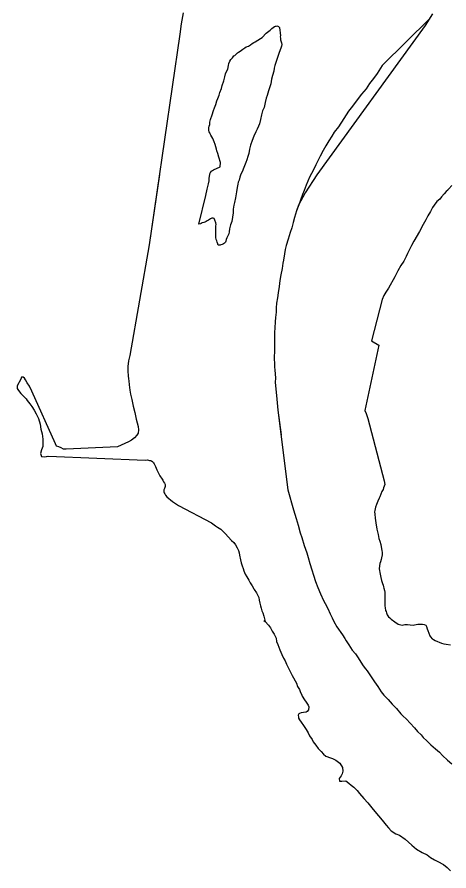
# Model space of a CAD drawing. Extents: x -939622 to -934245, y 1383184 to 1385301.
# Drawn here: x -936412.46 to -936406.36, y 1384575.34 to 1384587.4 of the extents above; entities that cross this region are included whole.
import ezdxf

# ---------------------------------------------------------------- set-up
doc = ezdxf.new("R2010")
doc.units = 0
doc.layers.add('Level 2', color=7, linetype='Continuous')
doc.layers.add('Level 9', color=7, linetype='Continuous')

msp = doc.modelspace()

# ---------------------------------------------------------------- linework, layer by layer
at = {"layer": 'Level 2'}
for points in [[(-936406.588, 1384587.444), (-936406.691, 1384587.28), (-936408.226, 1384585.171), (-936408.39, 1384584.918), (-936408.482, 1384584.741), (-936408.51, 1384584.662), (-936408.539, 1384584.566), (-936408.557, 1384584.496), (-936408.575, 1384584.424), (-936408.601, 1384584.358), (-936408.631, 1384584.262), (-936408.657, 1384584.172), (-936408.672, 1384584.115), (-936408.681, 1384584.054), (-936408.696, 1384583.967), (-936408.704, 1384583.922), (-936408.716, 1384583.85), (-936408.731, 1384583.76), (-936408.745, 1384583.679), (-936408.757, 1384583.595), (-936408.769, 1384583.507), (-936408.78, 1384583.432), (-936408.792, 1384583.36), (-936408.801, 1384583.291), (-936408.801, 1384583.234), (-936408.809, 1384583.156), (-936408.812, 1384583.096), (-936408.818, 1384583.009), (-936408.824, 1384582.946), (-936408.823, 1384582.867), (-936408.823, 1384582.804), (-936408.823, 1384582.705), (-936408.828, 1384582.573), (-936408.822, 1384582.507), (-936408.822, 1384582.462), (-936408.819, 1384582.414), (-936408.809, 1384582.306), (-936408.812, 1384582.24), (-936408.793, 1384582.054), (-936408.775, 1384581.849), (-936408.73, 1384581.499)], [(-936406.625, 1384587.378), (-936407.299, 1384586.712), (-936407.373, 1384586.6), (-936407.424, 1384586.531), (-936407.478, 1384586.459), (-936407.528, 1384586.386), (-936407.591, 1384586.311), (-936407.653, 1384586.23), (-936407.722, 1384586.142), (-936407.776, 1384586.07), (-936407.841, 1384585.968), (-936407.918, 1384585.85), (-936407.978, 1384585.775), (-936408.014, 1384585.715), (-936408.055, 1384585.649), (-936408.097, 1384585.579), (-936408.136, 1384585.516), (-936408.177, 1384585.435), (-936408.207, 1384585.378), (-936408.237, 1384585.312), (-936408.272, 1384585.239), (-936408.326, 1384585.137), (-936408.373, 1384585.023), (-936408.403, 1384584.948), (-936408.427, 1384584.893), (-936408.456, 1384584.812), (-936408.48, 1384584.746), (-936408.51, 1384584.662), (-936408.539, 1384584.566), (-936408.557, 1384584.496), (-936408.575, 1384584.424), (-936408.601, 1384584.358), (-936408.631, 1384584.262), (-936408.657, 1384584.172), (-936408.672, 1384584.115), (-936408.681, 1384584.054), (-936408.696, 1384583.967), (-936408.704, 1384583.922), (-936408.716, 1384583.85), (-936408.731, 1384583.76), (-936408.745, 1384583.679), (-936408.757, 1384583.595), (-936408.769, 1384583.507), (-936408.78, 1384583.432), (-936408.792, 1384583.36), (-936408.801, 1384583.291), (-936408.801, 1384583.234), (-936408.809, 1384583.156), (-936408.812, 1384583.096), (-936408.818, 1384583.009), (-936408.824, 1384582.946), (-936408.823, 1384582.867), (-936408.823, 1384582.804), (-936408.823, 1384582.705), (-936408.828, 1384582.573), (-936408.822, 1384582.507), (-936408.822, 1384582.462), (-936408.819, 1384582.414), (-936408.809, 1384582.306), (-936408.812, 1384582.24), (-936408.793, 1384582.054), (-936408.775, 1384581.849), (-936408.633, 1384580.725)], [(-936408.633, 1384580.725), (-936408.554, 1384580.442), (-936408.517, 1384580.319), (-936408.49, 1384580.226), (-936408.46, 1384580.115), (-936408.436, 1384580.049), (-936408.402, 1384579.938), (-936408.366, 1384579.836), (-936408.345, 1384579.767), (-936408.321, 1384579.683), (-936408.296, 1384579.596), (-936408.272, 1384579.521), (-936408.242, 1384579.431), (-936408.209, 1384579.344), (-936408.172, 1384579.254), (-936408.13, 1384579.164), (-936408.106, 1384579.119), (-936408.067, 1384579.05), (-936408.034, 1384578.975), (-936408.009, 1384578.918), (-936407.982, 1384578.867), (-936407.943, 1384578.792)], [(-936407.943, 1384578.792), (-936407.862, 1384578.675), (-936407.829, 1384578.624), (-936407.811, 1384578.594), (-936407.771, 1384578.537), (-936407.723, 1384578.462), (-936407.678, 1384578.409), (-936407.642, 1384578.355), (-936407.6, 1384578.292), (-936407.567, 1384578.241), (-936407.534, 1384578.196), (-936407.513, 1384578.169), (-936407.495, 1384578.139), (-936407.456, 1384578.085), (-936407.407, 1384578.016), (-936407.362, 1384577.947), (-936407.317, 1384577.875), (-936407.275, 1384577.824), (-936407.218, 1384577.764), (-936407.161, 1384577.699), (-936407.098, 1384577.639), (-936407.035, 1384577.564), (-936407.007, 1384577.534), (-936406.959, 1384577.486), (-936406.905, 1384577.429), (-936406.845, 1384577.366), (-936406.8, 1384577.315), (-936406.749, 1384577.268), (-936406.719, 1384577.229), (-936406.668, 1384577.181), (-936406.614, 1384577.124), (-936406.545, 1384577.067), (-936406.491, 1384577.019), (-936406.446, 1384576.974), (-936406.377, 1384576.909), (-936406.317, 1384576.855)]]:
    msp.add_lwpolyline(points, dxfattribs=at)
at = {"layer": 'Level 9'}
for points in [[(-936410.115, 1384587.455), (-936410.142, 1384587.302), (-936410.159, 1384587.158), (-936410.594, 1384584.182), (-936410.867, 1384582.62), (-936410.884, 1384582.544), (-936410.89, 1384582.502), (-936410.893, 1384582.472), (-936410.896, 1384582.451), (-936410.893, 1384582.415), (-936410.893, 1384582.382), (-936410.89, 1384582.352), (-936410.89, 1384582.331), (-936410.886, 1384582.289), (-936410.883, 1384582.265), (-936410.874, 1384582.208), (-936410.868, 1384582.133), (-936410.856, 1384582.073), (-936410.837, 1384581.998), (-936410.819, 1384581.905), (-936410.795, 1384581.815), (-936410.777, 1384581.722), (-936410.764, 1384581.668), (-936410.749, 1384581.617), (-936410.743, 1384581.569)], [(-936408.938, 1384587.171), (-936408.884, 1384587.213), (-936408.86, 1384587.234), (-936408.84, 1384587.25), (-936408.822, 1384587.262), (-936408.81, 1384587.268), (-936408.798, 1384587.271), (-936408.789, 1384587.274), (-936408.774, 1384587.268), (-936408.768, 1384587.265), (-936408.759, 1384587.259), (-936408.753, 1384587.25), (-936408.75, 1384587.238), (-936408.747, 1384587.229), (-936408.747, 1384587.217), (-936408.74, 1384587.172), (-936408.737, 1384587.139), (-936408.74, 1384587.118), (-936408.737, 1384587.1), (-936408.737, 1384587.076), (-936408.734, 1384587.064), (-936408.728, 1384587.049), (-936408.722, 1384587.034), (-936408.719, 1384587.01), (-936408.725, 1384586.986), (-936408.734, 1384586.959), (-936408.757, 1384586.895), (-936408.769, 1384586.856), (-936408.784, 1384586.814), (-936408.799, 1384586.772), (-936408.817, 1384586.715), (-936408.825, 1384586.676), (-936408.834, 1384586.634), (-936408.849, 1384586.571), (-936408.864, 1384586.523), (-936408.875, 1384586.457), (-936408.89, 1384586.411), (-936408.908, 1384586.354), (-936408.926, 1384586.291), (-936408.938, 1384586.252), (-936408.952, 1384586.192), (-936408.97, 1384586.123), (-936408.991, 1384586.075), (-936409.006, 1384586.018), (-936409.02, 1384585.951), (-936409.035, 1384585.891), (-936409.05, 1384585.858), (-936409.068, 1384585.816), (-936409.085, 1384585.777), (-936409.112, 1384585.714), (-936409.136, 1384585.654), (-936409.163, 1384585.587), (-936409.174, 1384585.533), (-936409.186, 1384585.47), (-936409.201, 1384585.428), (-936409.213, 1384585.383), (-936409.228, 1384585.344), (-936409.248, 1384585.299), (-936409.263, 1384585.251), (-936409.275, 1384585.221), (-936409.296, 1384585.178), (-936409.311, 1384585.139), (-936409.322, 1384585.097), (-936409.334, 1384585.067), (-936409.34, 1384585.04), (-936409.352, 1384584.992), (-936409.361, 1384584.929), (-936409.375, 1384584.845), (-936409.387, 1384584.782), (-936409.396, 1384584.743), (-936409.405, 1384584.685), (-936409.407, 1384584.634), (-936409.416, 1384584.571), (-936409.425, 1384584.514), (-936409.443, 1384584.463), (-936409.449, 1384584.445), (-936409.458, 1384584.406), (-936409.463, 1384584.367), (-936409.469, 1384584.337), (-936409.484, 1384584.31), (-936409.496, 1384584.283), (-936409.505, 1384584.256), (-936409.511, 1384584.235), (-936409.517, 1384584.222), (-936409.529, 1384584.207), (-936409.544, 1384584.198), (-936409.553, 1384584.192), (-936409.564, 1384584.186), (-936409.579, 1384584.183), (-936409.591, 1384584.18), (-936409.6, 1384584.18), (-936409.612, 1384584.18), (-936409.621, 1384584.186), (-936409.624, 1384584.198), (-936409.633, 1384584.219), (-936409.639, 1384584.237), (-936409.646, 1384584.258), (-936409.649, 1384584.285), (-936409.649, 1384584.309), (-936409.652, 1384584.327), (-936409.649, 1384584.354)], [(-936409.096, 1384587.05), (-936409.022, 1384587.096), (-936408.998, 1384587.111), (-936408.938, 1384587.171)], [(-936409.649, 1384584.354), (-936409.649, 1384584.378), (-936409.649, 1384584.405), (-936409.649, 1384584.45), (-936409.646, 1384584.471), (-936409.652, 1384584.495), (-936409.665, 1384584.531), (-936409.674, 1384584.552), (-936409.689, 1384584.558), (-936409.707, 1384584.561), (-936409.719, 1384584.555), (-936409.727, 1384584.549), (-936409.739, 1384584.54), (-936409.757, 1384584.531), (-936409.772, 1384584.522), (-936409.79, 1384584.513), (-936409.805, 1384584.504), (-936409.823, 1384584.498), (-936409.844, 1384584.492), (-936409.859, 1384584.483), (-936409.868, 1384584.479), (-936409.892, 1384584.476), (-936409.792, 1384584.879), (-936409.774, 1384584.966), (-936409.756, 1384585.042), (-936409.747, 1384585.087), (-936409.745, 1384585.12), (-936409.739, 1384585.15), (-936409.736, 1384585.177), (-936409.73, 1384585.198), (-936409.721, 1384585.21), (-936409.715, 1384585.222), (-936409.706, 1384585.228), (-936409.697, 1384585.234), (-936409.682, 1384585.243), (-936409.592, 1384585.282), (-936409.587, 1384585.346), (-936409.608, 1384585.418), (-936409.623, 1384585.472), (-936409.635, 1384585.511), (-936409.641, 1384585.535), (-936409.65, 1384585.568), (-936409.66, 1384585.598), (-936409.675, 1384585.637), (-936409.693, 1384585.682), (-936409.708, 1384585.706), (-936409.72, 1384585.73), (-936409.732, 1384585.747), (-936409.735, 1384585.762), (-936409.744, 1384585.777), (-936409.75, 1384585.795), (-936409.75, 1384585.814), (-936409.75, 1384585.832), (-936409.744, 1384585.859), (-936409.738, 1384585.883), (-936409.736, 1384585.913), (-936409.727, 1384585.952), (-936409.703, 1384586.018), (-936409.682, 1384586.078), (-936409.67, 1384586.114), (-936409.653, 1384586.165), (-936409.635, 1384586.213), (-936409.623, 1384586.246), (-936409.605, 1384586.295), (-936409.593, 1384586.331), (-936409.573, 1384586.391), (-936409.561, 1384586.433), (-936409.54, 1384586.499), (-936409.525, 1384586.553), (-936409.514, 1384586.595), (-936409.499, 1384586.628), (-936409.484, 1384586.661), (-936409.472, 1384586.716), (-936409.466, 1384586.743), (-936409.454, 1384586.776), (-936409.439, 1384586.797), (-936409.416, 1384586.824), (-936409.395, 1384586.848), (-936409.383, 1384586.857), (-936409.362, 1384586.875), (-936409.344, 1384586.893), (-936409.332, 1384586.902), (-936409.308, 1384586.914), (-936409.269, 1384586.945), (-936409.243, 1384586.963), (-936409.225, 1384586.975), (-936409.192, 1384586.987), (-936409.162, 1384587.005), (-936409.138, 1384587.023), (-936409.114, 1384587.038), (-936409.096, 1384587.05)], [(-936410.449, 1384585.174), (-936410.594, 1384584.182), (-936410.867, 1384582.62), (-936410.884, 1384582.544), (-936410.89, 1384582.502), (-936410.893, 1384582.472), (-936410.896, 1384582.451), (-936410.893, 1384582.415), (-936410.893, 1384582.382), (-936410.89, 1384582.352), (-936410.89, 1384582.331), (-936410.886, 1384582.289), (-936410.883, 1384582.265), (-936410.874, 1384582.208), (-936410.868, 1384582.133), (-936410.856, 1384582.073), (-936410.837, 1384581.998), (-936410.819, 1384581.905), (-936410.795, 1384581.815), (-936410.777, 1384581.722), (-936410.764, 1384581.668), (-936410.749, 1384581.617), (-936410.743, 1384581.569)], [(-936406.317, 1384585.021), (-936406.359, 1384584.973), (-936406.394, 1384584.934), (-936406.424, 1384584.901), (-936406.46, 1384584.859), (-936406.487, 1384584.829), (-936406.526, 1384584.795), (-936406.564, 1384584.744), (-936406.588, 1384584.711), (-936406.618, 1384584.654), (-936406.654, 1384584.594), (-936406.683, 1384584.536), (-936406.722, 1384584.47), (-936406.775, 1384584.371), (-936406.853, 1384584.232), (-936406.888, 1384584.175), (-936406.942, 1384584.058), (-936406.96, 1384584.016), (-936406.995, 1384583.953), (-936407.037, 1384583.892), (-936407.079, 1384583.814), (-936407.123, 1384583.73), (-936407.212, 1384583.573), (-936407.251, 1384583.516), (-936407.278, 1384583.465), (-936407.299, 1384583.411), (-936407.452, 1384582.828), (-936407.347, 1384582.768), (-936407.544, 1384581.845), (-936407.529, 1384581.8), (-936407.502, 1384581.731), (-936407.271, 1384580.852), (-936407.265, 1384580.798), (-936407.28, 1384580.75), (-936407.286, 1384580.729), (-936407.304, 1384580.699), (-936407.333, 1384580.623), (-936407.342, 1384580.608), (-936407.363, 1384580.566), (-936407.381, 1384580.518), (-936407.393, 1384580.479), (-936407.404, 1384580.434), (-936407.407, 1384580.413), (-936407.404, 1384580.38), (-936407.398, 1384580.323), (-936407.389, 1384580.26), (-936407.376, 1384580.17), (-936407.358, 1384580.095), (-936407.346, 1384580.038), (-936407.334, 1384579.999), (-936407.319, 1384579.954), (-936407.313, 1384579.918), (-936407.31, 1384579.894), (-936407.306, 1384579.864), (-936407.303, 1384579.843), (-936407.303, 1384579.807), (-936407.312, 1384579.764), (-936407.315, 1384579.743), (-936407.324, 1384579.71)], [(-936406.374, 1384584.956), (-936406.394, 1384584.934), (-936406.424, 1384584.901), (-936406.46, 1384584.859), (-936406.487, 1384584.829), (-936406.526, 1384584.795), (-936406.564, 1384584.744), (-936406.588, 1384584.711), (-936406.618, 1384584.654), (-936406.654, 1384584.594), (-936406.683, 1384584.536), (-936406.722, 1384584.47), (-936406.775, 1384584.371), (-936406.853, 1384584.232), (-936406.888, 1384584.175), (-936406.942, 1384584.058), (-936406.96, 1384584.016), (-936406.995, 1384583.953), (-936407.037, 1384583.892), (-936407.079, 1384583.814), (-936407.123, 1384583.73), (-936407.212, 1384583.573), (-936407.251, 1384583.516), (-936407.278, 1384583.465), (-936407.299, 1384583.411), (-936407.452, 1384582.828), (-936407.347, 1384582.768), (-936407.544, 1384581.845), (-936407.529, 1384581.8), (-936407.502, 1384581.731), (-936407.468, 1384581.6)], [(-936410.743, 1384581.569), (-936410.749, 1384581.524), (-936410.767, 1384581.494), (-936410.8, 1384581.46), (-936410.844, 1384581.424), (-936410.886, 1384581.403), (-936411.042, 1384581.333), (-936411.766, 1384581.298), (-936411.805, 1384581.298), (-936411.838, 1384581.315), (-936411.868, 1384581.333), (-936411.901, 1384581.342), (-936411.916, 1384581.372), (-936412.251, 1384582.119), (-936412.284, 1384582.188), (-936412.317, 1384582.236), (-936412.341, 1384582.278), (-936412.356, 1384582.302), (-936412.374, 1384582.314), (-936412.398, 1384582.314), (-936412.407, 1384582.286), (-936412.458, 1384582.193), (-936412.46, 1384582.154), (-936412.439, 1384582.124), (-936412.406, 1384582.085), (-936412.37, 1384582.046), (-936412.334, 1384582.007), (-936412.316, 1384581.983), (-936412.28, 1384581.939), (-936412.253, 1384581.9), (-936412.22, 1384581.849), (-936412.19, 1384581.798), (-936412.157, 1384581.729), (-936412.135, 1384581.651), (-936412.123, 1384581.582), (-936412.105, 1384581.516), (-936412.096, 1384581.438), (-936412.098, 1384581.338), (-936412.113, 1384581.287), (-936412.128, 1384581.239), (-936412.116, 1384581.194), (-936412.074, 1384581.191), (-936412.028, 1384581.199)], [(-936410.743, 1384581.569), (-936410.749, 1384581.524), (-936410.767, 1384581.494), (-936410.8, 1384581.46), (-936410.844, 1384581.424), (-936410.886, 1384581.403), (-936411.042, 1384581.333), (-936411.766, 1384581.298), (-936411.805, 1384581.298), (-936411.838, 1384581.315), (-936411.868, 1384581.333), (-936411.901, 1384581.342), (-936411.916, 1384581.372), (-936412.251, 1384582.119), (-936412.284, 1384582.188), (-936412.317, 1384582.236), (-936412.341, 1384582.278), (-936412.356, 1384582.302), (-936412.374, 1384582.314), (-936412.398, 1384582.314), (-936412.407, 1384582.286), (-936412.458, 1384582.193), (-936412.46, 1384582.154), (-936412.439, 1384582.124), (-936412.406, 1384582.085), (-936412.37, 1384582.046), (-936412.334, 1384582.007), (-936412.316, 1384581.983), (-936412.28, 1384581.939), (-936412.253, 1384581.9), (-936412.22, 1384581.849), (-936412.19, 1384581.798), (-936412.157, 1384581.729), (-936412.135, 1384581.651), (-936412.123, 1384581.582), (-936412.105, 1384581.516), (-936412.096, 1384581.438), (-936412.098, 1384581.338), (-936412.113, 1384581.287), (-936412.128, 1384581.239), (-936412.116, 1384581.194), (-936412.074, 1384581.191), (-936412.017, 1384581.201), (-936410.649, 1384581.143), (-936410.616, 1384581.146), (-936410.589, 1384581.14), (-936410.577, 1384581.14), (-936410.568, 1384581.137), (-936410.556, 1384581.131), (-936410.547, 1384581.125), (-936410.541, 1384581.116), (-936410.532, 1384581.107), (-936410.523, 1384581.089), (-936410.502, 1384581.053), (-936410.487, 1384581.008), (-936410.472, 1384580.978), (-936410.459, 1384580.951), (-936410.444, 1384580.924), (-936410.435, 1384580.909), (-936410.42, 1384580.888), (-936410.402, 1384580.861), (-936410.39, 1384580.837), (-936410.378, 1384580.819), (-936410.369, 1384580.798), (-936410.369, 1384580.771), (-936410.375, 1384580.741), (-936410.384, 1384580.726), (-936410.387, 1384580.696), (-936410.381, 1384580.681), (-936410.372, 1384580.666), (-936410.363, 1384580.648), (-936410.344, 1384580.624), (-936410.263, 1384580.558), (-936410.209, 1384580.523), (-936410.179, 1384580.505), (-936409.712, 1384580.257), (-936409.655, 1384580.218), (-936409.627, 1384580.197), (-936409.582, 1384580.17), (-936409.546, 1384580.138), (-936409.513, 1384580.102), (-936409.477, 1384580.063), (-936409.429, 1384580.009), (-936409.399, 1384579.982), (-936409.372, 1384579.949), (-936409.348, 1384579.907), (-936409.33, 1384579.868), (-936409.321, 1384579.835), (-936409.315, 1384579.802), (-936409.303, 1384579.736), (-936409.293, 1384579.694), (-936409.278, 1384579.652), (-936409.266, 1384579.616), (-936409.254, 1384579.58), (-936409.236, 1384579.535), (-936409.212, 1384579.496), (-936409.185, 1384579.451), (-936409.167, 1384579.412), (-936409.14, 1384579.37), (-936409.112, 1384579.328), (-936409.105, 1384579.317)], [(-936407.324, 1384579.71), (-936407.333, 1384579.683), (-936407.339, 1384579.653), (-936407.341, 1384579.611), (-936407.329, 1384579.533), (-936407.32, 1384579.488), (-936407.308, 1384579.443), (-936407.296, 1384579.404), (-936407.287, 1384579.38), (-936407.281, 1384579.356), (-936407.275, 1384579.335), (-936407.268, 1384579.305), (-936407.262, 1384579.278), (-936407.262, 1384579.257), (-936407.262, 1384579.215), (-936407.262, 1384579.173), (-936407.265, 1384579.119), (-936407.262, 1384579.089), (-936407.259, 1384579.059), (-936407.252, 1384579.023), (-936407.246, 1384579.005), (-936407.24, 1384578.987), (-936407.228, 1384578.96), (-936407.213, 1384578.933), (-936407.192, 1384578.915), (-936407.174, 1384578.9), (-936407.12, 1384578.862)], [(-936409.108, 1384579.317), (-936409.076, 1384579.271), (-936409.064, 1384579.241), (-936409.046, 1384579.202), (-936409.037, 1384579.166), (-936409.031, 1384579.124), (-936409.022, 1384579.085), (-936409.013, 1384579.052), (-936409.001, 1384579.016), (-936408.988, 1384578.986), (-936408.973, 1384578.941), (-936408.954, 1384578.864)], [(-936408.974, 1384578.88), (-936408.954, 1384578.864), (-936408.908, 1384578.813), (-936408.878, 1384578.775), (-936408.853, 1384578.73), (-936408.829, 1384578.688), (-936408.801, 1384578.628), (-936408.792, 1384578.583), (-936408.777, 1384578.542), (-936408.749, 1384578.464), (-936408.718, 1384578.401), (-936408.694, 1384578.35), (-936408.672, 1384578.311), (-936408.651, 1384578.261), (-936408.623, 1384578.207), (-936408.602, 1384578.159), (-936408.571, 1384578.102), (-936408.553, 1384578.069), (-936408.531, 1384578.028), (-936408.513, 1384577.995), (-936408.498, 1384577.95), (-936408.47, 1384577.908), (-936408.461, 1384577.878), (-936408.436, 1384577.824), (-936408.43, 1384577.81), (-936408.4, 1384577.762), (-936408.375, 1384577.726), (-936408.348, 1384577.684), (-936408.336, 1384577.663), (-936408.341, 1384577.618), (-936408.359, 1384577.594), (-936408.377, 1384577.588), (-936408.413, 1384577.581), (-936408.44, 1384577.578), (-936408.446, 1384577.578), (-936408.467, 1384577.569), (-936408.479, 1384577.563), (-936408.487, 1384577.542), (-936408.484, 1384577.515), (-936408.481, 1384577.503), (-936408.469, 1384577.479), (-936408.444, 1384577.443), (-936408.411, 1384577.398), (-936408.374, 1384577.342), (-936408.347, 1384577.294), (-936408.326, 1384577.252), (-936408.292, 1384577.201), (-936408.274, 1384577.169), (-936408.237, 1384577.121), (-936408.204, 1384577.073), (-936408.164, 1384577.029), (-936408.128, 1384576.993), (-936408.095, 1384576.966), (-936408.032, 1384576.94), (-936408.002, 1384576.934), (-936407.956, 1384576.908), (-936407.899, 1384576.866), (-936407.862, 1384576.803), (-936407.856, 1384576.752), (-936407.867, 1384576.716), (-936407.882, 1384576.686), (-936407.909, 1384576.65), (-936407.905, 1384576.614), (-936407.869, 1384576.614), (-936407.816, 1384576.618), (-936407.773, 1384576.585), (-936407.74, 1384576.555), (-936407.701, 1384576.526), (-936407.652, 1384576.478), (-936407.622, 1384576.44), (-936407.558, 1384576.365), (-936407.504, 1384576.306), (-936407.449, 1384576.234), (-936407.379, 1384576.157), (-936407.352, 1384576.121), (-936407.303, 1384576.059), (-936407.246, 1384575.993), (-936407.212, 1384575.954), (-936407.173, 1384575.913), (-936407.109, 1384575.868), (-936407.058, 1384575.848), (-936406.977, 1384575.795), (-936406.928, 1384575.75), (-936406.883, 1384575.709), (-936406.816, 1384575.652), (-936406.735, 1384575.605), (-936406.666, 1384575.57), (-936406.62, 1384575.534), (-936406.56, 1384575.502), (-936406.512, 1384575.478), (-936406.434, 1384575.437), (-936406.382, 1384575.395), (-936406.334, 1384575.345)], [(-936407.12, 1384578.862), (-936407.074, 1384578.826), (-936407.02, 1384578.815), (-936406.981, 1384578.821), (-936406.945, 1384578.822), (-936406.903, 1384578.819), (-936406.861, 1384578.816), (-936406.843, 1384578.82), (-936406.796, 1384578.826), (-936406.775, 1384578.829), (-936406.751, 1384578.83), (-936406.733, 1384578.83), (-936406.709, 1384578.824), (-936406.685, 1384578.812), (-936406.675, 1384578.794), (-936406.666, 1384578.761), (-936406.654, 1384578.737), (-936406.626, 1384578.663), (-936406.62, 1384578.651), (-936406.596, 1384578.621), (-936406.575, 1384578.612), (-936406.55, 1384578.597), (-936406.517, 1384578.583), (-936406.493, 1384578.574), (-936406.463, 1384578.562), (-936406.43, 1384578.551), (-936406.397, 1384578.545), (-936406.334, 1384578.537)], [(-936407.715, 1384576.537), (-936407.701, 1384576.526), (-936407.652, 1384576.478), (-936407.622, 1384576.44), (-936407.558, 1384576.365), (-936407.504, 1384576.306), (-936407.449, 1384576.234), (-936407.379, 1384576.157), (-936407.352, 1384576.121), (-936407.303, 1384576.059), (-936407.246, 1384575.993), (-936407.212, 1384575.954), (-936407.173, 1384575.913), (-936407.109, 1384575.868), (-936407.058, 1384575.848), (-936406.977, 1384575.795), (-936406.928, 1384575.75), (-936406.883, 1384575.709), (-936406.816, 1384575.652), (-936406.735, 1384575.605), (-936406.666, 1384575.57), (-936406.62, 1384575.534), (-936406.56, 1384575.502), (-936406.512, 1384575.478), (-936406.434, 1384575.437), (-936406.382, 1384575.395), (-936406.334, 1384575.345)]]:
    msp.add_lwpolyline(points, dxfattribs=at)

doc.saveas('drawing.dxf')
